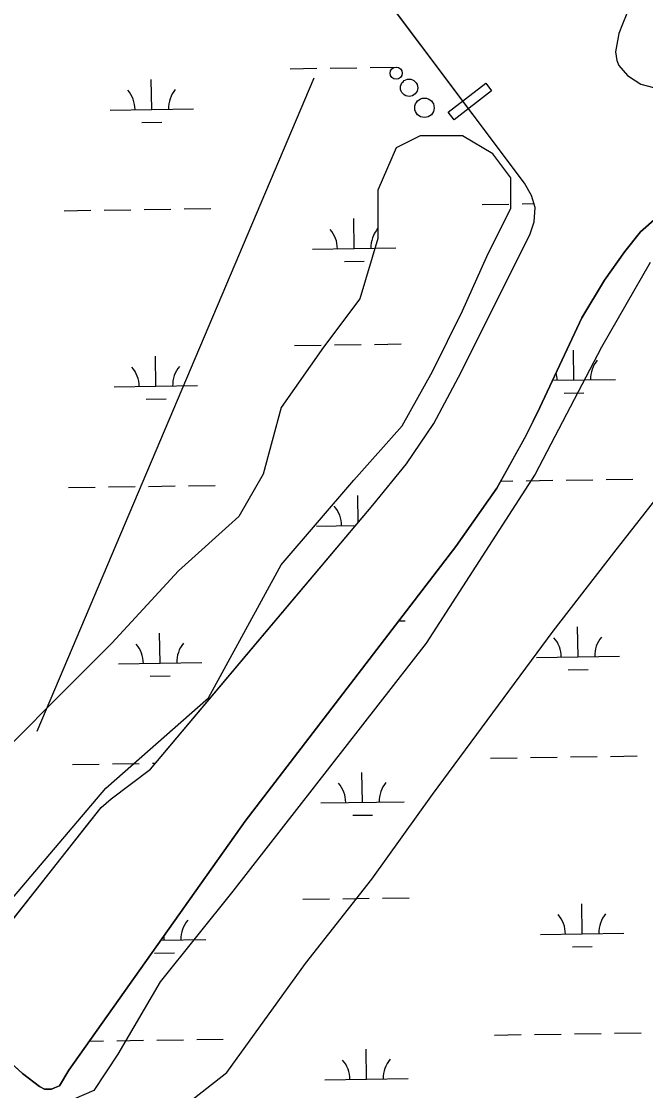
# Model space of a CAD drawing. Extents: x 3807117 to 3845308, y 337856 to 363736.
# Drawn here: x 3817330 to 3818080, y 356086 to 357370 of the extents above; entities that cross this region are included whole.
import ezdxf

# ---------------------------------------------------------------- set-up
doc = ezdxf.new("R2010")
doc.units = 0
for name, color, linetype in [('V-CHAN-DOCK', 7, 'Continuous'), ('V-DOMW-TANK', 7, 'Continuous'), ('V-SITE-VEGE', 7, 'Continuous'), ('V-TOPO-SHOR', 7, 'Continuous'), ('V-WETL-SWMP', 7, 'Continuous')]:
    doc.layers.add(name, color=color, linetype=linetype)

msp = doc.modelspace()

# ---------------------------------------------------------------- linework, layer by layer
at = {"layer": 'V-CHAN-DOCK'}
msp.add_lwpolyline([(3817842.6, 357261.3), (3817887.7, 357296.1), (3817894.8, 357286.8), (3817849.8, 357252.1)], close=True, dxfattribs=at)
at = {"layer": 'V-DOMW-TANK'}
for centre, radius in [((3817780.1, 357308.1), 7.28), ((3817795.7, 357290.6), 10.4), ((3817814.1, 357266.6), 11.7)]:
    msp.add_circle(centre, radius, dxfattribs=at)
at = {"layer": 'V-SITE-VEGE'}
for points in [[(3817308.1, 356303.7), (3817431.5, 356449), (3817554.9, 356557.9), (3817642.1, 356717.6), (3817729.2, 356819.2), (3817787.3, 356884.6), (3817823.6, 356949.9), (3817859.9, 357022.6), (3817888.9, 357087.9), (3817918, 357146), (3817918, 357182.3), (3817896.2, 357211.3), (3817859.9, 357233.1), (3817809.1, 357233.1), (3817780, 357218.6), (3817758.2, 357167.8), (3817758.2, 357109.7), (3817736.5, 357037.1), (3817692.9, 356979), (3817642.1, 356906.4), (3817620.3, 356826.5), (3817591.2, 356775.7), (3817518.6, 356710.3), (3817438.8, 356623.2), (3817387.9, 356572.4), (3817308.1, 356492.5)], [(3818085, 357080.6), (3818026.9, 356979), (3817947, 356826.5), (3817816.3, 356623.2), (3817584, 356325.5), (3817496.8, 356216.6), (3817446, 356129.5), (3817417, 356085.9), (3817366.2, 356064.1)], [(3817475.1, 356027.8), (3817576.7, 356107.7), (3817671.1, 356238.4), (3817751, 356340), (3817823.6, 356441.7), (3817968.8, 356637.7), (3818041.4, 356732.1), (3818121.3, 356833.8)]]:
    msp.add_lwpolyline(points, dxfattribs=at)
at = {"layer": 'V-TOPO-SHOR'}
for points in [[(3817331.2, 356106.3), (3817250.1, 356180.6), (3817246.8, 356190.9), (3817247.6, 356200.3), (3817410.4, 356406.3), (3817425.9, 356426), (3817437.9, 356436.2), (3817485.2, 356472), (3817616, 356627.6), (3817752, 356789.1), (3817792.4, 356838.7), (3817825.2, 356887.4), (3817858, 356949), (3817919.2, 357071.3), (3817940.8, 357114.1), (3817946, 357129.5), (3817946.9, 357146.7), (3817942.7, 357161.3), (3817934.2, 357175.9), (3817748.2, 357424.2)], [(3818062.4, 357392.8), (3818052.1, 357367.1), (3818047.7, 357356), (3818043.4, 357333.7), (3818045, 357323.4)], [(3818045, 357323.4), (3818047.6, 357317.4), (3818057.8, 357305.4), (3818074.1, 357295), (3818105.8, 357286.4), (3818129.8, 357284.6), (3818404.8, 357256.2)], [(3817348.9, 356517.6), (3817681.6, 357302.6)], [(3817331.2, 356106.3), (3817351.7, 356090.8), (3817357.7, 356087.4), (3817358.5, 356087.4), (3817366.2, 356087.4), (3817369.7, 356089.1), (3817375.7, 356091.6), (3817386.9, 356110.4), (3817598.8, 356409.7), (3817851.9, 356739.6), (3817901, 356809.7), (3817936.4, 356873), (3817952.8, 356906.4), (3818002.9, 357014.2), (3818030.5, 357059.6), (3818054.6, 357093.8), (3818073.5, 357117.7), (3818093.3, 357134.8), (3818116.5, 357145.8), (3818147.4, 357156), (3818209.1, 357154.1), (3818331.6, 357141.7), (3818395, 357135.4)]]:
    msp.add_lwpolyline(points, dxfattribs=at)
at = {"layer": 'V-WETL-SWMP'}
for p, q in [((3817934.2, 357175.9), (3817748.2, 357424.2)), ((3818062.4, 357392.8), (3818052.1, 357367.1)), ((3818052.1, 357367.1), (3818047.7, 357356)), ((3818047.7, 357356), (3818043.4, 357333.7)), ((3818043.4, 357333.7), (3818045, 357323.4)), ((3818045, 357323.4), (3818047.6, 357317.4)), ((3817653, 357313.6), (3817685, 357314.1)), ((3817701, 357314.3), (3817733, 357314.8)), ((3817749, 357315), (3817781, 357315.5)), ((3818047.6, 357317.4), (3818057.8, 357305.4)), ((3818057.8, 357305.4), (3818074.1, 357295)), ((3817486.7, 357264.7), (3817486.1, 357300.7)), ((3818074.1, 357295), (3818105.8, 357286.4)), ((3817436.7, 357263.9), (3817536.6, 357265.4)), ((3817474.9, 357249.1), (3817498.9, 357249.4)), ((3817942.7, 357161.3), (3817934.2, 357175.9)), ((3817883.5, 357150.5), (3817915.5, 357151)), ((3817931.5, 357151.2), (3817945.5, 357151.5)), ((3817946.9, 357146.7), (3817942.7, 357161.3)), ((3817381.6, 357143), (3817413.6, 357143.5)), ((3817429.6, 357143.7), (3817461.6, 357144.2)), ((3817477.6, 357144.4), (3817509.6, 357144.9)), ((3817525.6, 357145.2), (3817557.6, 357145.6)), ((3817946, 357129.5), (3817946.9, 357146.7)), ((3817729.7, 357097.5), (3817729.1, 357133.5)), ((3817940.8, 357114.1), (3817946, 357129.5)), ((3818093.3, 357134.8), (3818073.5, 357117.7)), ((3817919.2, 357071.3), (3817940.8, 357114.1)), ((3818073.5, 357117.7), (3818054.6, 357093.8)), ((3817679.7, 357096.7), (3817779.6, 357098.2)), ((3818054.6, 357093.8), (3818030.5, 357059.6)), ((3817717.9, 357081.9), (3817741.9, 357082.2)), ((3817858, 356949), (3817919.2, 357071.3)), ((3818030.5, 357059.6), (3818002.9, 357014.2)), ((3818002.9, 357014.2), (3817952.8, 356906.4)), ((3817658, 356980.9), (3817690, 356981.4)), ((3817706, 356981.7), (3817738, 356982.1)), ((3817754, 356982.4), (3817786, 356982.9)), ((3817993.5, 356939.5), (3817992.9, 356975.5)), ((3817491.6, 356932), (3817491.1, 356968)), ((3817825.2, 356887.4), (3817858, 356949)), ((3817441.6, 356931.3), (3817541.6, 356932.8)), ((3817968, 356939.2), (3818043.5, 356940.3)), ((3817981.7, 356923.9), (3818005.7, 356924.3)), ((3817479.9, 356916.4), (3817503.9, 356916.8)), ((3817952.8, 356906.4), (3817936.4, 356873.1)), ((3817792.4, 356838.7), (3817825.2, 356887.4)), ((3817936.4, 356873.1), (3817901, 356809.7)), ((3817752, 356789.1), (3817792.4, 356838.7)), ((3817905.7, 356818.1), (3817920.4, 356818.4)), ((3817936.4, 356818.6), (3817968.4, 356819.1)), ((3817984.4, 356819.3), (3818016.4, 356819.8)), ((3818032.4, 356820), (3818064.4, 356820.5)), ((3817386.6, 356810.4), (3817418.6, 356810.8)), ((3817434.6, 356811.1), (3817466.6, 356811.6)), ((3817482.6, 356811.8), (3817514.6, 356812.3)), ((3817530.6, 356812.5), (3817562.6, 356813)), ((3817901, 356809.7), (3817851.9, 356739.6)), ((3817734.6, 356768.4), (3817734.1, 356800.8)), ((3817485.2, 356472), (3817752, 356789.1)), ((3817684.6, 356764.1), (3817731.5, 356764.8)), ((3817851.9, 356739.6), (3817598.8, 356409.7)), ((3817783.3, 356650.1), (3817791, 356650.2)), ((3817998.5, 356606.9), (3817997.9, 356642.9)), ((3817496.6, 356599.4), (3817496.1, 356635.4)), ((3817446.6, 356598.6), (3817546.6, 356600.1)), ((3817948.5, 356606.2), (3818048.5, 356607.7)), ((3817986.7, 356591.3), (3818010.7, 356591.7)), ((3817484.9, 356583.8), (3817508.8, 356584.1)), ((3817893.4, 356485.2), (3817925.4, 356485.7)), ((3817941.4, 356486), (3817973.4, 356486.4)), ((3817989.4, 356486.7), (3818021.4, 356487.2)), ((3818037.4, 356487.4), (3818069.4, 356487.9)), ((3817391.6, 356477.7), (3817423.6, 356478.2)), ((3817437.9, 356436.2), (3817485.2, 356472)), ((3817439.6, 356478.4), (3817471.6, 356478.9)), ((3817487.6, 356479.2), (3817491.2, 356479.2)), ((3817739.6, 356432.2), (3817739.1, 356468.2)), ((3817425.9, 356426), (3817437.9, 356436.2)), ((3817689.6, 356431.4), (3817789.6, 356432.9)), ((3817247.6, 356200.3), (3817425.9, 356426)), ((3817598.8, 356409.7), (3817386.9, 356110.4)), ((3817727.9, 356416.6), (3817751.9, 356416.9)), ((3817668, 356315.7), (3817699.9, 356316.2)), ((3817715.9, 356316.4), (3817747.9, 356316.9)), ((3817763.9, 356317.1), (3817795.9, 356317.6)), ((3818003.5, 356274.3), (3818002.9, 356310.3)), ((3817497.5, 356266.7), (3817551.6, 356267.5)), ((3817501.6, 356266.7), (3817501.5, 356272.3)), ((3817953.5, 356273.5), (3818053.4, 356275)), ((3817489.8, 356251.1), (3817513.8, 356251.5)), ((3817991.7, 356258.7), (3818015.7, 356259)), ((3817331.2, 356106.3), (3817250.1, 356180.6)), ((3817898.4, 356152.6), (3817930.4, 356153.1)), ((3817946.4, 356153.3), (3817978.4, 356153.8)), ((3817994.4, 356154), (3818026.4, 356154.5)), ((3818042.4, 356154.8), (3818074.4, 356155.2)), ((3817411.6, 356145.3), (3817428.6, 356145.6)), ((3817444.6, 356145.8), (3817476.6, 356146.3)), ((3817492.6, 356146.5), (3817524.6, 356147)), ((3817540.6, 356147.2), (3817572.5, 356147.7)), ((3817744.6, 356099.6), (3817744.1, 356135.6)), ((3817386.9, 356110.4), (3817375.7, 356091.6)), ((3817351.7, 356090.8), (3817331.2, 356106.3)), ((3817694.6, 356098.8), (3817794.6, 356100.3)), ((3817357.7, 356087.4), (3817351.7, 356090.8)), ((3817366.2, 356087.4), (3817357.7, 356087.4)), ((3817369.7, 356089.1), (3817366.2, 356087.4)), ((3817375.7, 356091.6), (3817369.7, 356089.1))]:
    msp.add_line(p, q, dxfattribs=at)
for centre, start, end in [((3817431.4, 357264.3), 0.0865, 41.6302), ((3817541.9, 357266), 140.0865, 181.6302), ((3817674.4, 357097.1), 0.0865, 41.6302), ((3817784.9, 357098.8), 140.0865, 181.6302), ((3818048.7, 356940.8), 140.0865, 181.6302), ((3817436.4, 356931.7), 0.0865, 41.6302), ((3817546.9, 356933.3), 140.0865, 181.6302), ((3817938.2, 356939.2), 0.0865, 15.0505), ((3817679.4, 356764.5), 0.0865, 41.6302), ((3817943.2, 356606.6), 0.0865, 41.6302), ((3818053.7, 356608.2), 140.0865, 181.6302), ((3817441.4, 356599), 0.0865, 41.6302), ((3817551.8, 356600.7), 140.0865, 181.6302), ((3817684.4, 356431.8), 0.0865, 41.6302), ((3817794.9, 356433.5), 140.0865, 181.6302), ((3817556.8, 356268), 140.0865, 181.6302), ((3817948.2, 356273.9), 0.0865, 41.6302), ((3818058.7, 356275.6), 140.0865, 181.6302), ((3817799.8, 356100.9), 140.0865, 181.6302), ((3817689.4, 356099.2), 0.0865, 41.6302)]:
    msp.add_arc(centre, 35.2, start, end, dxfattribs=at)

doc.saveas('drawing.dxf')
